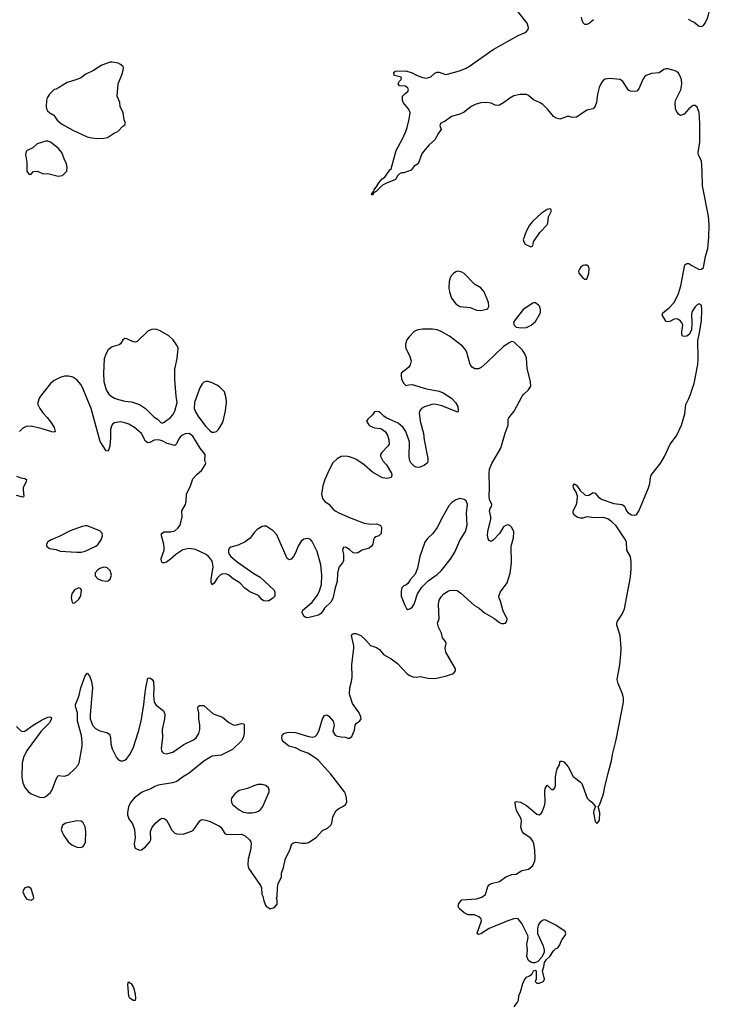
# Model space of a CAD drawing. Header units: inches. Extents: x 1473912 to 1647258, y 640388 to 773423.
# Tile 398 of 420: x 1633540 to 1640243, y 657030 to 666485. Entities that reach past the tile are written whole.
import ezdxf

# ---------------------------------------------------------------- set-up
doc = ezdxf.new("R2010")
doc.units = ezdxf.units.IN
doc.header["$MEASUREMENT"] = 0
for name, color, linetype in [('B6635', 7, 'Continuous'), ('B6636', 7, 'Continuous'), ('B6646', 7, 'Continuous')]:
    doc.layers.add(name, color=color, linetype=linetype)

msp = doc.modelspace()

# ---------------------------------------------------------------- linework, layer by layer
at = {"layer": 'B6635', "color": 5}
for points, elevation in [([(1633510, 659697), (1633550, 659655.3), (1633570, 659648.8), (1633590, 659653.4), (1633669.4, 659710), (1633750, 659757.1), (1633810, 659786), (1633830.8, 659790.8), (1633843.6, 659783.6), (1633846, 659770), (1633822, 659730), (1633747.3, 659652.7), (1633610.8, 659469.2), (1633580.7, 659410), (1633563.2, 659350), (1633560.6, 659210), (1633570, 659157.3), (1633590, 659112.7), (1633625.3, 659070), (1633650, 659052), (1633730, 659018.4), (1633770, 659017.1), (1633790, 659026), (1633835.8, 659064.2), (1633853.3, 659090), (1633890, 659191.3), (1633910, 659226), (1633970, 659220.7), (1634010, 659233.4), (1634069.4, 659290), (1634097.4, 659322.6), (1634111.8, 659350), (1634139.7, 659510), (1634142, 659550), (1634133.6, 659610), (1634096.1, 659750), (1634095.1, 659830), (1634075.1, 659890), (1634076, 659910), (1634103.7, 659970), (1634111.4, 660000)], 620), ([(1634232.5, 660000), (1634216, 659810), (1634218.8, 659770), (1634225.9, 659745.9), (1634241.2, 659710), (1634270, 659679.1), (1634310, 659654.9), (1634378.7, 659638.7), (1634403.4, 659623.4), (1634413.1, 659593.1), (1634416, 659530), (1634430, 659484), (1634470, 659400.7), (1634490, 659377.3), (1634508.5, 659368.5), (1634530, 659368), (1634550, 659374.9), (1634570, 659390.5), (1634599.6, 659430), (1634631.1, 659490), (1634681, 659650), (1634706, 659750), (1634734, 659910), (1634744.2, 660000)], 620), ([(1634826.1, 660000), (1634825.8, 659994.2), (1634832.7, 659930), (1634850, 659902), (1634917.3, 659850), (1634930.4, 659830.4), (1634934.2, 659814.2), (1634930.4, 659770), (1634910.4, 659670), (1634912.2, 659590), (1634900.5, 659490), (1634904.1, 659464.1), (1634911, 659450), (1634922.4, 659442.4), (1634950, 659435.5), (1635013.2, 659450), (1635115.8, 659524.2), (1635210, 659568), (1635235.1, 659590), (1635262.7, 659630), (1635272, 659670), (1635272.3, 659710), (1635260.7, 659770), (1635260.9, 659830), (1635253.2, 659870), (1635255.3, 659890), (1635270, 659898.8), (1635310, 659898.8), (1635400.3, 659820.3), (1635490, 659787.6), (1635550, 659736.4), (1635590, 659712.7), (1635610, 659710.4), (1635670, 659726.8), (1635690, 659724.7), (1635696.3, 659716.3), (1635697.5, 659697.5), (1635696, 659630), (1635688.8, 659590), (1635670, 659559.5), (1635583.8, 659476.2), (1635476.7, 659423.3), (1635390, 659411.3), (1635350, 659391.5), (1635310, 659364.2), (1635170.1, 659249.9), (1635104.4, 659210), (1635050, 659168.4), (1635010, 659157.6), (1634870, 659135.1), (1634837.8, 659122.2), (1634801.1, 659098.9), (1634730, 659074.5), (1634710, 659063.1), (1634641.3, 659010), (1634608.7, 658970), (1634587.2, 658930), (1634574.6, 658870), (1634574.9, 658850), (1634588.7, 658810), (1634623.6, 658763.6), (1634644.9, 658710), (1634648.5, 658630), (1634640.4, 658570), (1634643, 658550), (1634651, 658530), (1634690, 658510.7), (1634710, 658514), (1634750, 658543), (1634789.4, 658590), (1634799.5, 658610), (1634798.4, 658690), (1634811.6, 658730), (1634847.6, 658772.4), (1634890, 658808), (1634910, 658818), (1634930, 658813.4), (1634950, 658797.3), (1634968.2, 658770), (1635001.3, 658701.3), (1635030, 658674.6), (1635050, 658666.9), (1635110, 658664.9), (1635190, 658692.2), (1635210, 658706.4), (1635229.6, 658730), (1635270, 658790.6), (1635290, 658803), (1635330, 658798), (1635370, 658784.9), (1635459.4, 658739.4), (1635472.7, 658730), (1635510, 658670.7), (1635530, 658659.3), (1635670, 658662.6), (1635707.8, 658647.8), (1635748, 658610), (1635760.5, 658590), (1635763.8, 658570), (1635759.3, 658510), (1635736.2, 658423.8), (1635732, 658370), (1635738, 658338), (1635854.8, 658170), (1635862.8, 658150), (1635867.9, 658087.9), (1635876, 658070), (1635884.5, 658024.5), (1635902.5, 657982.5), (1635910, 657971.3), (1635946.8, 657946.8), (1635990, 657958), (1636014, 657990), (1636015.3, 658030), (1636008.7, 658050), (1636013.2, 658066.8), (1636017.2, 658150), (1636025.2, 658190), (1636055.1, 658250), (1636057, 658290), (1636076.1, 658343.9), (1636094, 658430), (1636135.1, 658510), (1636154, 658570), (1636170, 658580.7), (1636194.5, 658585.5), (1636250, 658577.1), (1636290, 658577.1), (1636315.1, 658584.9), (1636389.6, 658630.4), (1636450, 658698), (1636497.5, 658722.5), (1636529, 658750), (1636539.3, 658770), (1636549.3, 658830), (1636582, 658890), (1636606, 658910), (1636650, 658932.2), (1636671.5, 658950), (1636683, 658970), (1636681, 659010), (1636670.9, 659050), (1636661, 659070), (1636530, 659239.6), (1636412, 659370), (1636389.5, 659390), (1636310, 659441.1), (1636244.9, 659464.9), (1636190, 659491.8), (1636125.2, 659510), (1636074, 659550), (1636062.7, 659570), (1636059.3, 659590), (1636063.7, 659610), (1636079, 659630), (1636110, 659640.5), (1636136.6, 659643.4), (1636190, 659639.3), (1636304.4, 659604.4), (1636350, 659595.8), (1636378.6, 659601.4), (1636398, 659622), (1636419.2, 659660.8), (1636450, 659771.3), (1636470, 659804.7), (1636490, 659811), (1636510, 659798), (1636550.7, 659750), (1636560.7, 659710), (1636550.6, 659650), (1636570, 659614), (1636590, 659604.9), (1636630, 659597.3), (1636670, 659596), (1636694.6, 659585.4), (1636710, 659584.7), (1636730, 659602), (1636757, 659663), (1636765.2, 659710), (1636772.7, 659727.3), (1636809.4, 659750.6), (1636821.2, 659770), (1636819.5, 659790), (1636802, 659830), (1636738.8, 659918.8), (1636713, 660000)], 620), ([(1638292.9, 657007.1), (1638323.7, 657050), (1638331.7, 657068.3), (1638336, 657110), (1638353.2, 657150), (1638376, 657230), (1638390, 657264.7), (1638410, 657290.8), (1638437.2, 657302.8), (1638460.4, 657319.6), (1638478, 657350), (1638490, 657358), (1638502, 657350), (1638502, 657270), (1638494, 657250), (1638510, 657234), (1638530, 657232), (1638574, 657250), (1638582, 657270), (1638562, 657350), (1638576, 657390), (1638582, 657430), (1638600.9, 657459.1), (1638634, 657490), (1638670, 657542), (1638690, 657562), (1638710, 657572), (1638730, 657602), (1638749, 657650), (1638782, 657690), (1638788.7, 657710), (1638782, 657730), (1638692.7, 657790), (1638590, 657841.2), (1638570, 657839), (1638539.9, 657820.1), (1638520.5, 657790), (1638514.4, 657750), (1638516.4, 657710), (1638570.4, 657590.4), (1638580.7, 657550), (1638580.7, 657530), (1638556.8, 657483.2), (1638518, 657442), (1638490.7, 657429.3), (1638470, 657429.4), (1638450, 657434.5), (1638429.7, 657449.7), (1638412.8, 657490), (1638418.9, 657550), (1638412.9, 657607.1), (1638424.5, 657670), (1638422, 657690), (1638365.6, 657805.6), (1638330, 657849.5), (1638310, 657853), (1638289.6, 657849.6), (1638230, 657831), (1638050, 657758.3), (1637970, 657705.6), (1637950, 657699.3), (1637934, 657710), (1637934.6, 657714.6), (1637978.4, 657830), (1637974.5, 657850), (1637952.7, 657870), (1637910, 657889.7), (1637850, 657889.7), (1637810, 657909.7), (1637763.7, 657950), (1637754.5, 657970), (1637757.6, 657990), (1637768.7, 658011.3), (1637790, 658032.6), (1637930, 658042), (1637981.4, 658058.6), (1638014.4, 658085.6), (1638039.7, 658160.3), (1638050, 658176), (1638069.8, 658190.1), (1638150, 658208.4), (1638210, 658254.4), (1638270, 658276.3), (1638310, 658280.7), (1638366, 658314), (1638430, 658328.7), (1638470, 658361.6), (1638490, 658406.8), (1638492.7, 658430), (1638489.8, 658509.8), (1638479.5, 658570), (1638470, 658596.9), (1638450, 658624.1), (1638386.8, 658666.8), (1638367.2, 658690), (1638356.3, 658730), (1638361.3, 658790), (1638358.4, 658810), (1638313.4, 658890), (1638302.7, 658937.3), (1638300.7, 658970), (1638310, 658977.6), (1638351.2, 658971.2), (1638410, 658938.7), (1638510, 658856.3), (1638530, 658850.8), (1638550, 658861), (1638561.5, 658878.5), (1638583.3, 658936.7), (1638587.7, 658972.3), (1638585.6, 659074.4), (1638590, 659102), (1638610, 659134), (1638650, 659092), (1638670, 659092), (1638682, 659110), (1638689.1, 659130.9), (1638689.2, 659210), (1638694.5, 659250), (1638705.6, 659290), (1638726, 659330), (1638730, 659354), (1638736.4, 659363.6), (1638750, 659366), (1638770, 659359.1), (1638810.3, 659310), (1638859, 659219), (1638926.5, 659166.5), (1638940.4, 659150), (1638993.4, 659010), (1639010.7, 658990), (1639037.3, 658970), (1639072, 658930), (1639056.3, 658890), (1639054.4, 658870), (1639070, 658786), (1639090, 658764.9), (1639110, 658798), (1639113.5, 658870), (1639099, 658930), (1639110, 658941), (1639150, 659052.4), (1639161.4, 659118.6), (1639196.6, 659263.4), (1639227.7, 659367.7), (1639235.8, 659430), (1639270.3, 659569.7), (1639341.6, 659930), (1639341.9, 659970), (1639334.6, 660000)], 580)]:
    msp.add_lwpolyline(points, dxfattribs=dict(at, elevation=elevation))
for points, elevation in [([(1635870, 659140.5), (1635830, 659139.7), (1635790, 659128.3), (1635730, 659103.1), (1635650, 659081.5), (1635608, 659052), (1635576.2, 659010), (1635571.2, 658990), (1635574.2, 658970), (1635584.4, 658950), (1635650, 658896.2), (1635690, 658876.5), (1635730, 658869), (1635770, 658867.8), (1635810, 658874.4), (1635835.1, 658884.9), (1635857.7, 658902.3), (1635877.4, 658930), (1635936, 659070), (1635938, 659090), (1635930, 659108.7), (1635904, 659130)], 640), ([(1634087.8, 658792.2), (1633984.7, 658770), (1633950.8, 658750), (1633939.3, 658710), (1633944.4, 658690), (1633964.2, 658650), (1634004.9, 658590), (1634042.4, 658562.4), (1634090, 658539.5), (1634130, 658535.5), (1634150, 658544), (1634167.3, 658570), (1634172.1, 658587.9), (1634176.8, 658690), (1634170, 658734), (1634150, 658774), (1634130, 658787.6)], 620), ([(1633610, 658156), (1633590, 658149), (1633577.3, 658130), (1633571, 658110), (1633590, 658064.7), (1633610, 658041), (1633650, 658031.3), (1633670, 658042), (1633675.3, 658050), (1633674, 658070), (1633650, 658138), (1633630, 658155.3)], 620), ([(1634630, 657066), (1634599.5, 657090), (1634588.5, 657108.5), (1634580.5, 657219.5), (1634582.5, 657237.5), (1634590, 657246), (1634596.7, 657236.7), (1634610.4, 657230), (1634634, 657190), (1634648.2, 657130), (1634653, 657087), (1634650, 657068)], 580)]:
    msp.add_lwpolyline(points, close=True, dxfattribs=dict(at, elevation=elevation))
at = {"layer": 'B6636', "color": 5}
for points, elevation in [([(1640000, 665652), (1639970.6, 665630), (1639923.8, 665576.2), (1639890, 665566), (1639870, 665576), (1639850, 665606), (1639842, 665630), (1639838.3, 665690), (1639845.5, 665714.5), (1639893.6, 665810), (1639902.5, 665870), (1639897.6, 665910), (1639883, 665950), (1639870, 665969.5), (1639850, 665987.6), (1639830, 665997.4), (1639768.5, 666011.5), (1639750, 666013.3), (1639730, 666006), (1639684.3, 665975.7), (1639610, 665968.2), (1639560.4, 665950), (1639543.9, 665936.1), (1639526, 665910), (1639490, 665821.2), (1639470, 665799.3), (1639450, 665796), (1639410, 665798), (1639390, 665806.6), (1639335.6, 665890), (1639310, 665911.3), (1639210, 665919.8), (1639165.9, 665914.1), (1639150, 665904.2), (1639130, 665881.1), (1639107.1, 665832.9), (1639091.2, 665770), (1639081.6, 665690), (1639070, 665655.3), (1639059.9, 665640.1), (1639050, 665629.5), (1638990, 665617), (1638930, 665572.7), (1638889.3, 665549.3), (1638850, 665546), (1638810, 665559), (1638730, 665529.3), (1638690, 665542), (1638670, 665555.1), (1638618, 665618), (1638566.6, 665670), (1638536, 665690), (1638476.5, 665716.5), (1638430, 665757.1), (1638410, 665766.2), (1638350, 665765.2), (1638288, 665752), (1638248.3, 665731.7), (1638190, 665685.7), (1638150, 665664.2), (1638130, 665660.5), (1638110, 665664.2), (1638070, 665684), (1638030, 665691), (1637970, 665686.6), (1637915.5, 665670), (1637879.5, 665650), (1637810, 665597.4), (1637770, 665578.7), (1637690, 665555.6), (1637628.6, 665511.4), (1637587.3, 665490), (1637576, 665470), (1637590.8, 665430), (1637564.4, 665395.6), (1637527.7, 665330), (1637475.8, 665284.2), (1637420.2, 665219.8), (1637404.6, 665195.4), (1637370, 665102), (1637330, 665078), (1637301, 665039), (1637230, 665015.3), (1637210, 665015.3), (1637190, 665004), (1637170, 664984), (1637150, 664949), (1637064.5, 664915.5), (1637024.9, 664895.1), (1636970, 664839), (1636941, 664819), (1636930, 664802), (1636922, 664802), (1636929.3, 664830), (1636942, 664838), (1636945.2, 664850), (1636973.2, 664886.8), (1636990, 664918), (1637024.5, 664955.5), (1637050, 664971.3), (1637097.2, 665042.8), (1637108.9, 665051.1), (1637158.4, 665230), (1637218.6, 665341.4), (1637249.6, 665410.4), (1637263.7, 665450), (1637282.4, 665530), (1637291.8, 665590), (1637287, 665610), (1637273.1, 665633.1), (1637224, 665690), (1637218, 665710), (1637218, 665750), (1637243.1, 665776.9), (1637270, 665794), (1637274.6, 665814.6), (1637270, 665826), (1637247.3, 665847.3), (1637188, 665850), (1637178, 665870), (1637190, 665894), (1637206, 665910), (1637208, 665930), (1637197.2, 665937.2), (1637138, 665950), (1637135.3, 665970), (1637148.7, 665990), (1637250, 665994), (1637310, 665974.9), (1637351.8, 665951.8), (1637410, 665928.4), (1637450, 665924), (1637490, 665936.3), (1637528.7, 665971.3), (1637550, 665979.5), (1637570, 665979.5), (1637630, 665958.9), (1637650, 665960.3), (1637765.5, 665994.5), (1637822.8, 666017.2), (1637861.6, 666038.4), (1638090, 666196.9), (1638330, 666331.7), (1638390, 666357.6), (1638409.4, 666370), (1638427, 666390), (1638429.6, 666410.4), (1638416.3, 666450), (1638330, 666560.5)], 580), ([(1638936.5, 666510), (1638940.9, 666480.9), (1638950, 666458.8), (1638964.7, 666444.7), (1638970, 666440.7), (1638990, 666440.5), (1639010, 666448), (1639054, 666486)], 580), ([(1639961.6, 666490), (1640000, 666469.7)], 580), ([(1640000, 663565.7), (1639993.7, 663506.3), (1639976.1, 663463.9), (1639950, 663445.6), (1639930, 663440.9), (1639910, 663445.2), (1639901.7, 663461.7), (1639901.3, 663490), (1639912.2, 663550), (1639906.3, 663570), (1639890, 663591.2), (1639870, 663606.6), (1639850, 663612.8), (1639830, 663609.8), (1639787.8, 663587.8), (1639763.5, 663583.5), (1639749.8, 663589.8), (1639714.5, 663650), (1639720.9, 663670), (1639781.4, 663718.6), (1639827.8, 663770), (1639870, 663854), (1639891.9, 663930), (1639930, 664131), (1639950, 664142.8), (1639970, 664142), (1640000, 664125.6)], 580), ([(1640000, 663672.2), (1639995.1, 663650), (1640000, 663576.7)], 580), ([(1636713, 660000), (1636709.8, 660010), (1636711.4, 660068.6), (1636729.8, 660130), (1636735, 660170), (1636732.6, 660290), (1636751.5, 660450), (1636751.3, 660471.3), (1636729.5, 660570), (1636737.2, 660582.8), (1636749.4, 660590.6), (1636769.5, 660590.5), (1636817.3, 660570), (1636862.8, 660530), (1636910, 660474.8), (1636970, 660454.8), (1636996.8, 660436.8), (1637036, 660390), (1637110, 660346.7), (1637170, 660301.3), (1637263.8, 660203.8), (1637287.3, 660187.3), (1637316.1, 660176.1), (1637350, 660172.7), (1637390, 660177.1), (1637462.9, 660162.9), (1637530, 660157.6), (1637630, 660180.4), (1637710, 660206.8), (1637729.1, 660230.9), (1637729.2, 660250), (1637635.1, 660410), (1637629.3, 660450), (1637636.6, 660496.6), (1637630, 660515.3), (1637604, 660550), (1637592.9, 660592.9), (1637564, 660650), (1637555.3, 660690), (1637569.3, 660730.7), (1637564.5, 660870), (1637569.5, 660910), (1637590, 660944), (1637615.1, 660970), (1637650, 660994.4), (1637670, 661002.4), (1637710, 661008), (1637743, 661003), (1637779.3, 660979.3), (1637910, 660859.1), (1637954, 660834), (1638006.8, 660790), (1638096.7, 660736.7), (1638150, 660697.3), (1638170, 660687.7), (1638192.9, 660687.1), (1638209, 660691), (1638222, 660710), (1638224, 660730), (1638185.8, 660805.8), (1638161.2, 660901.2), (1638147.3, 660930), (1638145.1, 660950), (1638159.5, 660990), (1638223.3, 661076.7), (1638251.3, 661170), (1638264.7, 661270), (1638261.5, 661430), (1638284.7, 661510), (1638288, 661568), (1638269.5, 661610), (1638250, 661627.3), (1638230, 661633.3), (1638210, 661627.3), (1638190, 661613.6), (1638148.9, 661550), (1638090, 661486.6), (1638070, 661472.7), (1638050, 661485.2), (1638041, 661501), (1638036.2, 661536.2), (1638038.2, 661570), (1638066.6, 661690), (1638067.4, 661710), (1638055.8, 661770), (1638061.3, 661790), (1638074.3, 661810), (1638076.3, 661830), (1638055.8, 661875.8), (1638049.8, 661910), (1638054.2, 661990), (1638049.8, 662130), (1638055.9, 662170), (1638076.9, 662223.1), (1638162.4, 662370), (1638204.4, 662515.6), (1638233.6, 662590), (1638232.9, 662647.1), (1638238.6, 662661.4), (1638290, 662726), (1638369.4, 662870), (1638383.7, 662890), (1638430, 662930.7), (1638450, 662964.7), (1638449.7, 663010), (1638415.3, 663135.3), (1638410, 663238), (1638390, 663280.9), (1638369.8, 663309.8), (1638290, 663389.2), (1638270, 663393.2), (1638250, 663385.2), (1638190, 663346.6), (1638030, 663191.8), (1637974.1, 663145.9), (1637950, 663132), (1637912, 663132), (1637888.2, 663148.2), (1637870, 663173.2), (1637835.1, 663290), (1637825.6, 663310), (1637794, 663350), (1637670, 663447.2), (1637590, 663491), (1637550, 663505.4), (1637505.9, 663514.2), (1637410, 663512), (1637370, 663506), (1637350, 663501.2), (1637330, 663489.2), (1637280.9, 663439.1), (1637260.7, 663410), (1637247.3, 663370), (1637247.3, 663350), (1637250.8, 663330), (1637290.4, 663250.4), (1637300.7, 663210), (1637290.8, 663170), (1637275.5, 663144.5), (1637206, 663090), (1637204, 663070), (1637210, 663034), (1637230, 662992), (1637250, 662972), (1637280.2, 662979.8), (1637310, 662981), (1637450, 662939.5), (1637570, 662916.9), (1637610, 662902.6), (1637687.7, 662850), (1637727.7, 662810), (1637750.4, 662770), (1637754.4, 662730), (1637750, 662715.3), (1637595.4, 662775.4), (1637530, 662793.1), (1637501, 662790), (1637430, 662766.9), (1637401.6, 662750), (1637384.9, 662730), (1637378.7, 662710), (1637387.9, 662630), (1637420.8, 662510), (1637425.3, 662450), (1637462, 662270), (1637463.1, 662250), (1637457.1, 662230), (1637430, 662205.6), (1637389.3, 662189.3), (1637370, 662186), (1637350, 662189.2), (1637330, 662197.2), (1637297.2, 662230), (1637289, 662250), (1637282.7, 662290), (1637285.1, 662430), (1637250, 662529.2), (1637223.6, 662570), (1637178, 662610), (1637061.6, 662661.6), (1637038, 662678), (1637008, 662710), (1636990, 662719), (1636970, 662722), (1636950, 662718), (1636931.3, 662690), (1636884.7, 662650), (1636872, 662630), (1636894.4, 662594.4), (1636905.8, 662585.8), (1636950, 662565.5), (1637010, 662559.1), (1637030, 662547.7), (1637050.7, 662530), (1637074, 662494), (1637087.7, 662450), (1637090.7, 662410), (1637078.8, 662390), (1637018.8, 662330), (1637007.3, 662310), (1637007.7, 662292.3), (1637028, 662250), (1637064.9, 662210), (1637114, 662130), (1637117.3, 662110), (1637110.7, 662090), (1637070, 662077.6), (1637026.3, 662086.3), (1636930, 662139.7), (1636850, 662211.1), (1636770, 662266), (1636707.9, 662287.9), (1636670, 662294.3), (1636630.3, 662289.7), (1636590, 662267), (1636549.2, 662230.8), (1636515.6, 662170), (1636471.3, 662068.7), (1636451.7, 662010), (1636440.3, 661930), (1636450, 661885.5), (1636470, 661861.3), (1636511.3, 661831.3), (1636550, 661786.7), (1636570.5, 661770), (1636607.7, 661750), (1636710, 661704), (1636850, 661648.9), (1636910, 661639.5), (1636970, 661643), (1636995.5, 661635.5), (1637007.1, 661627.1), (1637016, 661610), (1637014.8, 661550), (1636991.3, 661530), (1636961.6, 661518.4), (1636950.5, 661509.5), (1636938.8, 661490), (1636934.8, 661450), (1636922, 661430), (1636899.1, 661410), (1636830.4, 661389.6), (1636790, 661366), (1636770, 661361.2), (1636744, 661364), (1636710, 661398), (1636676.4, 661416.4), (1636650, 661418), (1636642, 661390), (1636651.3, 661351.3), (1636651, 661290), (1636642.8, 661270), (1636610.5, 661229.5), (1636603, 661210), (1636594, 661170), (1636590.7, 661090), (1636570.4, 661029.6), (1636550, 660926), (1636530, 660892.3), (1636470, 660835.1), (1636450, 660800.9), (1636430, 660778.4), (1636410, 660765.6), (1636310, 660740.9), (1636290, 660742.7), (1636274.8, 660754.8), (1636254, 660790), (1636259, 660810), (1636350, 660893), (1636402, 660958), (1636420.9, 660999.1), (1636439.3, 661060.7), (1636442.7, 661150), (1636433.1, 661250), (1636397.6, 661377.6), (1636350, 661475.6), (1636330, 661495.6), (1636310, 661503.6), (1636270, 661497), (1636243.9, 661476.1), (1636216.3, 661430), (1636190, 661364), (1636170, 661329), (1636150, 661304), (1636130, 661299), (1636109.4, 661310), (1636010, 661538), (1635975.5, 661575.5), (1635910, 661619.7), (1635890, 661622), (1635870, 661618.3), (1635822.4, 661590), (1635795.1, 661564.9), (1635753.9, 661506.1), (1635707.6, 661472.4), (1635640, 661440), (1635570, 661420.5), (1635553.1, 661406.9), (1635546.3, 661390), (1635545.3, 661370), (1635554, 661350), (1635570.4, 661330), (1635630, 661278.4), (1635790, 661167.3), (1635850, 661130.7), (1635985.4, 661005.4), (1635991.1, 660988.9), (1635991.1, 660948.9), (1635971.1, 660928.9), (1635930, 660902), (1635885.6, 660905.6), (1635870, 660915.3), (1635834, 660954), (1635750, 660989.3), (1635704.9, 661024.9), (1635655.9, 661075.9), (1635590, 661116.8), (1635550, 661151.1), (1635530, 661161.7), (1635490, 661164.7), (1635470, 661153.6), (1635438.6, 661121.4), (1635410, 661075.3), (1635390, 661058), (1635380.9, 661080.9), (1635379.5, 661110), (1635399.1, 661230), (1635394, 661270), (1635385.4, 661290), (1635355.8, 661330), (1635330.6, 661350.6), (1635230, 661397.8), (1635170, 661407.6), (1635107.6, 661392.4), (1635039.1, 661350), (1634990, 661303.7), (1634950, 661276), (1634928.9, 661268.9), (1634908.7, 661268.7), (1634902, 661282), (1634900.9, 661310), (1634927.6, 661390), (1634929.6, 661410), (1634925.6, 661450), (1634903.7, 661530), (1634904, 661550), (1634930, 661566), (1634990, 661566), (1635030, 661578), (1635059.3, 661600.7), (1635082, 661630), (1635102, 661710), (1635099, 661770), (1635134, 661830), (1635140.2, 661859.8), (1635144, 661930), (1635182.7, 662010), (1635203.2, 662076.8), (1635242, 662118), (1635290, 662158), (1635322, 662210), (1635328.7, 662230), (1635319, 662250), (1635322, 662310), (1635273.2, 662370), (1635204.9, 662484.9), (1635170, 662509.5), (1635130, 662507), (1635092.7, 662487.3), (1635073, 662467), (1635047.3, 662412.7), (1635030, 662395.3), (1634956.6, 662416.6), (1634910, 662441.2), (1634870, 662449.3), (1634833.7, 662446.3), (1634790, 662423.7), (1634770, 662422), (1634750, 662437.2), (1634709.7, 662509.7), (1634643.7, 662570), (1634590, 662600.5), (1634550, 662614.7), (1634510, 662622), (1634450, 662614.7), (1634434.9, 662605.1), (1634424.4, 662590), (1634413.7, 662550), (1634414, 662470), (1634406.4, 662390), (1634390, 662342), (1634370, 662344), (1634313.6, 662433.6), (1634226.6, 662750), (1634150, 662938), (1634130, 662977), (1634090, 663027), (1634050, 663052.3), (1634010, 663062.7), (1633970, 663062.7), (1633930, 663049.4), (1633870, 663020.9), (1633836.3, 662990), (1633740.5, 662870), (1633728.2, 662850), (1633715.5, 662810), (1633715.5, 662790), (1633732.7, 662750), (1633762.4, 662710), (1633805.7, 662665.7), (1633847, 662610), (1633872, 662570), (1633881, 662530), (1633870, 662523.7), (1633850, 662526), (1633756.2, 662556.2), (1633650, 662580.8), (1633602, 662578), (1633570, 662562.6), (1633536.9, 662530)], 620), ([(1639334.6, 660000), (1639330, 660018.7), (1639291.4, 660111.4), (1639282.4, 660150), (1639307.4, 660290), (1639317.2, 660390), (1639318, 660450), (1639309.9, 660569.9), (1639276.8, 660670), (1639276.5, 660690), (1639284.5, 660710), (1639330, 660775.6), (1639350, 660828.9), (1639410, 661130.4), (1639416.9, 661210), (1639415.3, 661275.3), (1639409.1, 661329.1), (1639375.2, 661390), (1639370, 661466.6), (1639360.7, 661490), (1639270, 661623.9), (1639230, 661663.9), (1639190, 661692), (1639150, 661704), (1639061.9, 661701.9), (1638990.3, 661709.7), (1638950, 661698), (1638930, 661699.5), (1638904.4, 661704.4), (1638868.4, 661728.4), (1638859.6, 661750), (1638858.7, 661770), (1638889.8, 661830.2), (1638897.1, 661862.8), (1638899.7, 661910), (1638888.6, 661948.6), (1638860.5, 661990), (1638857, 662010), (1638870, 662027.3), (1638890, 662015.8), (1638924, 661964), (1638970, 661923.1), (1638990, 661916), (1639010, 661919.5), (1639050, 661943), (1639070, 661939.1), (1639101, 661901), (1639137.3, 661877.3), (1639250, 661840.3), (1639330, 661828.6), (1639351.7, 661811.7), (1639370.8, 661770), (1639387.4, 661750), (1639418.8, 661730), (1639450, 661725.5), (1639460.4, 661730), (1639470, 661735.8), (1639490, 661765.6), (1639583.5, 661990), (1639594, 662030), (1639600.5, 662090), (1639607.8, 662110), (1639699.5, 662230), (1639734.4, 662290), (1639790.6, 662409.4), (1639850.4, 662489.6), (1639899.1, 662590), (1639930, 662698.4), (1639939.4, 662790), (1639970, 662846.4), (1639990, 662895.2), (1640000, 662927.2)], 580), ([(1633510, 662100.4), (1633550, 662084.4), (1633590, 662079.1), (1633606, 662070), (1633603, 662050), (1633574.9, 661990), (1633573.1, 661970), (1633580.7, 661910), (1633576.7, 661903.3), (1633570, 661899.3), (1633510, 661914.7)], 620), ([(1634111.4, 660000), (1634129.3, 660069.3), (1634170, 660184.7), (1634189.3, 660210.7), (1634210, 660182.8), (1634230, 660131), (1634238.6, 660070), (1634232.5, 660000)], 620), ([(1634744.2, 660000), (1634751.9, 660068.1), (1634770, 660162), (1634790, 660164.7), (1634812, 660150), (1634824.7, 660130), (1634830.6, 660070), (1634826.1, 660000)], 620)]:
    msp.add_lwpolyline(points, dxfattribs=dict(at, elevation=elevation))
for points, elevation in [([(1634430, 666076), (1634410, 666076), (1634330, 666049.3), (1634250, 665996), (1634170, 665958), (1634130, 665927.6), (1634090, 665909.6), (1633997.1, 665882.9), (1633912, 665830), (1633890, 665819), (1633870, 665815.3), (1633826.8, 665770), (1633805.8, 665734.2), (1633799.1, 665710), (1633794.9, 665650), (1633798, 665630), (1633808, 665610), (1633830.3, 665590.3), (1633868.7, 665568.7), (1633899, 665519), (1633943, 665483), (1634050, 665424.4), (1634190, 665360.5), (1634230.4, 665350.4), (1634290, 665344.4), (1634350, 665348.2), (1634385.1, 665354.9), (1634450, 665398.8), (1634482, 665410), (1634530, 665462), (1634550, 665474), (1634558, 665490), (1634543.1, 665523.1), (1634533.2, 665590), (1634505.2, 665650), (1634500.9, 665690), (1634477, 665750), (1634486, 665870), (1634529.2, 665970), (1634538, 666018), (1634533.6, 666033.6), (1634510, 666055.3), (1634485.6, 666065.6)], 620), ([(1633810, 665317.6), (1633790, 665316.9), (1633707, 665293), (1633665.2, 665254.8), (1633611.3, 665230), (1633602, 665218), (1633595.5, 665190), (1633607.3, 665112.7), (1633607.3, 665030), (1633630, 664998), (1633650, 665001), (1633672.9, 665027.1), (1633709.5, 665030.5), (1633770, 665004.4), (1633810, 665007.3), (1633910, 664981.6), (1633950, 664988.2), (1633992, 665030), (1633998, 665070), (1633990, 665099), (1633967.1, 665147.1), (1633946, 665210), (1633910, 665249.6), (1633836, 665310)], 620), ([(1638630, 664669.2), (1638610, 664662.7), (1638550, 664624), (1638470.6, 664549.4), (1638438.8, 664510), (1638407.3, 664450), (1638378.8, 664370), (1638382.8, 664350), (1638398, 664330), (1638450, 664302), (1638470, 664314), (1638477.2, 664350), (1638538, 664442), (1638603.6, 664510), (1638615.8, 664530), (1638622, 664590), (1638651.3, 664650), (1638644.7, 664664.7)], 620), ([(1638970, 664129), (1638950, 664124), (1638930, 664104), (1638918.8, 664090), (1638910.9, 664069.1), (1638914, 664050), (1638950, 664004.7), (1638970, 663992), (1638990, 663994), (1639008.7, 664050), (1639013.2, 664090), (1639008.7, 664110), (1638990, 664128.7)], 620), ([(1637750, 664069.2), (1637730, 664064), (1637710, 664049), (1637690, 664029), (1637675.2, 664004.8), (1637665.5, 663970), (1637664.9, 663910), (1637670.3, 663870), (1637690.3, 663810.3), (1637730, 663757.1), (1637770, 663730.4), (1637870, 663720.7), (1637930, 663694), (1637970, 663690.8), (1638030, 663706), (1638038, 663710), (1638048.7, 663730), (1638044, 663770), (1638002.7, 663870), (1637972.3, 663910), (1637910, 663943.7), (1637810, 664046), (1637790, 664059.3)], 620), ([(1638490, 663768.7), (1638470, 663764), (1638377.7, 663702.3), (1638291, 663590), (1638286, 663570), (1638290.9, 663550.9), (1638310, 663531.3), (1638364.9, 663524.9), (1638410, 663528.2), (1638453.2, 663550), (1638494.9, 663585.1), (1638544, 663670), (1638543.1, 663703.1), (1638533.6, 663733.6), (1638524.7, 663744.7)], 620), ([(1634830, 663513.5), (1634806.8, 663510), (1634770, 663492.8), (1634670, 663394), (1634650, 663388.4), (1634630, 663389.7), (1634570, 663421.3), (1634550, 663423), (1634530, 663411.6), (1634507.5, 663372.5), (1634497.2, 663362.8), (1634430, 663342.2), (1634390, 663313), (1634366.6, 663273.4), (1634353.3, 663226.7), (1634346, 663090), (1634349.3, 663010), (1634370.2, 662930), (1634396.9, 662890), (1634419.5, 662870), (1634450, 662851.4), (1634490, 662836.5), (1634550, 662822.8), (1634614.4, 662814.4), (1634690.8, 662790), (1634750.2, 662750.2), (1634830, 662670.8), (1634864.7, 662650), (1634896.9, 662616.9), (1634910, 662611.3), (1634930, 662618.8), (1634990, 662664.4), (1635012.8, 662690), (1635030, 662726.8), (1635054.7, 662810), (1635044.8, 662870), (1635031.8, 663030), (1635029.8, 663130), (1635052.1, 663230), (1635061.6, 663330), (1635053.6, 663353.6), (1635015.1, 663410), (1634971.8, 663450), (1634890, 663498.3), (1634859, 663510)], 620), ([(1635350, 663009.5), (1635330, 663009.4), (1635310, 663002.7), (1635293.5, 662986.5), (1635270, 662949.2), (1635219.6, 662810), (1635217.4, 662750), (1635230, 662719.1), (1635259.5, 662670), (1635330, 662578.8), (1635362.5, 662542.5), (1635384.9, 662524.9), (1635410, 662524), (1635430, 662530.8), (1635450, 662551), (1635487.6, 662612.4), (1635498.9, 662641.1), (1635518.7, 662730), (1635526, 662810), (1635524.5, 662850), (1635506.6, 662910), (1635459.1, 662959.1), (1635435.6, 662975.6), (1635390, 662996.9)], 620), ([(1637770, 661887), (1637730, 661874), (1637694, 661850), (1637664.4, 661815.6), (1637604.6, 661715.4), (1637550.4, 661610), (1637510, 661552), (1637457.6, 661502.4), (1637432.4, 661467.6), (1637384.9, 661330), (1637363, 661217), (1637340.3, 661159.7), (1637293.5, 661106.5), (1637270, 661069.4), (1637250, 661055.1), (1637230.5, 661049.5), (1637210.6, 661029.4), (1637204.1, 660995.9), (1637206, 660950), (1637236.3, 660870), (1637256, 660830), (1637270, 660822), (1637290, 660826), (1637310, 660843), (1637330, 660870.7), (1637362.6, 660970), (1637404.7, 661035.3), (1637463.8, 661096.2), (1637550, 661158.5), (1637590, 661193.4), (1637677.8, 661302.2), (1637721.4, 661370), (1637770, 661483), (1637823.9, 661570), (1637840.7, 661630), (1637832.7, 661747.3), (1637843.5, 661830), (1637830, 661866), (1637810, 661878.4)], 640), ([(1634170, 661625.1), (1634130, 661615.6), (1634023.8, 661576.2), (1633919.5, 661520.5), (1633842, 661490), (1633812, 661470), (1633798, 661450), (1633798, 661430), (1633827.1, 661407.1), (1633890, 661396.3), (1633930, 661381.6), (1634090, 661372.4), (1634130, 661373), (1634170, 661382), (1634270.9, 661429.1), (1634293.6, 661450), (1634322.9, 661490), (1634336.2, 661530), (1634333.3, 661553.3), (1634310, 661577.2), (1634190, 661622.9)], 640), ([(1634350, 661226), (1634310, 661214.5), (1634290, 661202.7), (1634265.3, 661174.7), (1634264.9, 661144.9), (1634290, 661116.3), (1634330, 661098.4), (1634370, 661093), (1634390, 661097.3), (1634410, 661111.3), (1634420.9, 661150), (1634410, 661195.3), (1634380.2, 661220.2), (1634370, 661225.2)], 640), ([(1634110, 661029), (1634066.8, 661010), (1634040.7, 660970), (1634034.8, 660934.8), (1634040.7, 660900.7), (1634050, 660882), (1634070, 660886), (1634110, 660921), (1634126.3, 660953.7), (1634134, 661010), (1634124, 661024)], 640)]:
    msp.add_lwpolyline(points, close=True, dxfattribs=dict(at, elevation=elevation))
at = {"layer": 'B6646', "color": 5, "elevation": 580}
for points in [[(1640000, 666469.7), (1640019.4, 666459.4), (1640058, 666430), (1640070, 666422.6), (1640090, 666419.5), (1640110, 666428.4), (1640130, 666458.7), (1640150, 666500.3), (1640158.6, 666530), (1640170, 666583.1), (1640212.2, 666887.8), (1640236.9, 667130), (1640243.3, 667330), (1640236.8, 667516.8), (1640230.1, 667550.1), (1640210, 667599.9), (1640173.5, 667653.5), (1640167.5, 667687.5), (1640169.6, 667750), (1640153.9, 667830), (1640135.4, 667895.4), (1640070, 668061.9), (1640030, 668143.4), (1640000, 668194.9)], [(1640000, 664125.6), (1640070, 664087.4), (1640090, 664087.8), (1640110, 664106), (1640129.4, 664210), (1640151.8, 664288.2), (1640162.2, 664397.8), (1640165.7, 664510), (1640158.2, 664598.2), (1640099.6, 664890), (1640097.3, 665030), (1640090, 665129), (1640062.9, 665182.9), (1640058.1, 665210), (1640074.9, 665310), (1640076.4, 665490), (1640070, 665594), (1640050, 665646), (1640030, 665660.9), (1640010, 665659.5), (1640000, 665652)], [(1640000, 662927.2), (1640019.6, 662990), (1640055, 663175), (1640058.5, 663230), (1640055.3, 663404.7), (1640070, 663460.3), (1640090, 663594), (1640094.6, 663694.6), (1640090, 663744), (1640070, 663754.6), (1640050, 663746), (1640030, 663728.3), (1640003.9, 663690), (1640000, 663672.2)], [(1640000, 663576.7), (1640000.4, 663570), (1640000, 663565.7)]]:
    msp.add_lwpolyline(points, dxfattribs=at)

doc.saveas('drawing.dxf')
